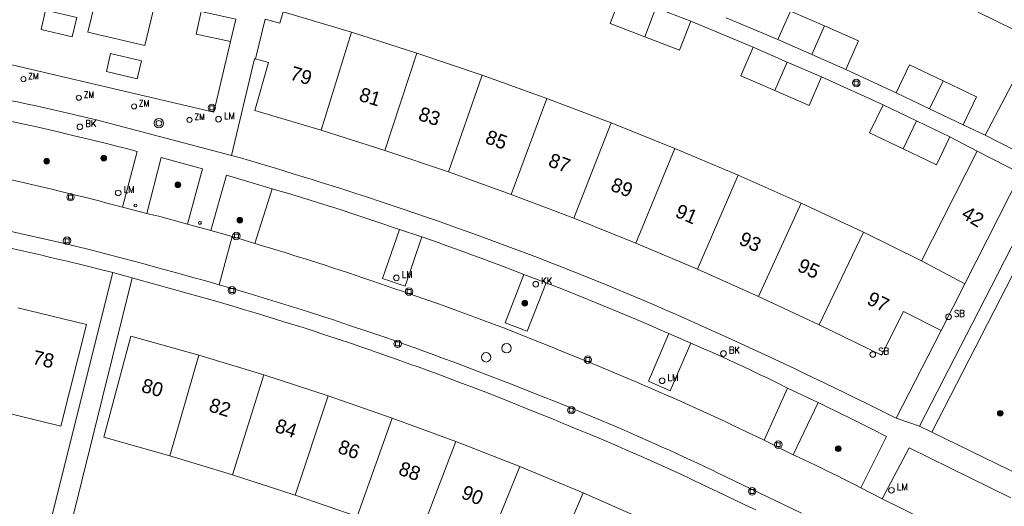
# Model space of a CAD drawing. Header units: metres. Extents: x 138165 to 154469, y 480134 to 494189.
# Tile 670 of 1056: x 146487 to 146574, y 487835 to 487878. Entities that reach past the tile are written whole.
import ezdxf

# ---------------------------------------------------------------- set-up
doc = ezdxf.new("R2010")
doc.units = ezdxf.units.M
doc.header["$LTSCALE"] = 0.001
doc.header["$MEASUREMENT"] = 0
for name, color, linetype, lineweight in [('Level 5', 7, 'Continuous', 0), ('TOP-L-topo objecten punt', 7, 'Continuous', 0), ('TOP-L-topo objecten vlak', 7, 'Continuous', 0), ('TOP-T-topo huisnummering naamgeving', 7, 'Continuous', 0)]:
    doc.layers.add(name, color=color, linetype=linetype, lineweight=lineweight)
doc.styles.add('Style-INTL_ISO', font='INTL_ISO.shx')
doc.styles.add('Style-STANDARD', font='STANDARD.shx')

# ---------------------------------------------------------------- blocks, each defined once
blk = doc.blocks.new('24')
at = {"layer": 'TOP-L-topo objecten punt', "color": 7, "linetype": 'Continuous', "lineweight": 0}
for radius in [0.025, 0.0182, 0.0115, 0.005]:
    blk.add_circle((0, 0), radius, dxfattribs=at)
blk = doc.blocks.new('304')
at = {"layer": 'TOP-L-topo objecten punt', "color": 7, "linetype": 'Continuous', "lineweight": 0}
blk.add_circle((0, 0), 0.0225, dxfattribs=at)
at = {"layer": 'TOP-L-topo objecten punt', "color": 7, "linetype": 'Continuous', "lineweight": 0, "style": 'Style-STANDARD'}
blk.add_text('ZM', height=0.054, dxfattribs=at).set_placement((0.0435, 0))
blk = doc.blocks.new('39')
at = {"layer": 'TOP-L-topo objecten punt', "color": 7, "linetype": 'Continuous', "lineweight": 0}
for p, q in [((0.0175, 0.0175), (-0.0175, 0.0175)), ((-0.0175, 0.0175), (-0.0175, -0.0175)), ((0.0175, 0.0175), (0.0175, -0.0175)), ((0.0175, -0.0175), (-0.0175, -0.0175))]:
    blk.add_line(p, q, dxfattribs=at)
blk.add_circle((0, 0), 0.0332, dxfattribs=at)
blk = doc.blocks.new('*U13')
at = {"layer": 'Level 5', "color": 7, "linetype": 'Continuous', "lineweight": 0}
blk.add_circle((0, 0), 0.0415, dxfattribs=at)
blk = doc.blocks.new('150')
at = {"layer": 'Level 5', "color": 7, "linetype": 'Continuous', "lineweight": 0}
blk.add_blockref('*U13', (0, 0), dxfattribs=at)
blk = doc.blocks.new('72')
at = {"layer": 'TOP-L-topo objecten punt', "color": 7, "linetype": 'Continuous', "lineweight": 0}
blk.add_circle((0, 0), 0.025, dxfattribs=at)
at = {"layer": 'TOP-L-topo objecten punt', "color": 7, "linetype": 'Continuous', "lineweight": 0, "style": 'Style-STANDARD'}
blk.add_text('BK', height=0.06, dxfattribs=at).set_placement((0.0483, 0))
blk = doc.blocks.new('16')
at = {"layer": 'TOP-L-topo objecten punt', "color": 7, "linetype": 'Continuous', "lineweight": 0}
blk.add_circle((0, 0), 0.025, dxfattribs=at)
at = {"layer": 'TOP-L-topo objecten punt', "color": 7, "linetype": 'Continuous', "lineweight": 0, "style": 'Style-STANDARD'}
blk.add_text('LM', height=0.06, dxfattribs=at).set_placement((0.0483, 0))
blk = doc.blocks.new('10')
at = {"layer": 'TOP-L-topo objecten punt', "linetype": 'Continuous', "lineweight": 0}
blk.add_circle((0, 0), 0.0125, dxfattribs=at)
blk = doc.blocks.new('119')
at = {"layer": 'TOP-L-topo objecten punt', "color": 7, "linetype": 'Continuous', "lineweight": 0}
blk.add_circle((0, 0), 0.025, dxfattribs=at)
at = {"layer": 'TOP-L-topo objecten punt', "color": 7, "linetype": 'Continuous', "lineweight": 0, "style": 'Style-STANDARD'}
blk.add_text('KK', height=0.06, dxfattribs=at).set_placement((0.0483, 0))
blk = doc.blocks.new('175')
at = {"layer": 'TOP-L-topo objecten punt', "color": 7, "linetype": 'Continuous', "lineweight": 0}
blk.add_circle((0, 0), 0.025, dxfattribs=at)
at = {"layer": 'TOP-L-topo objecten punt', "color": 7, "linetype": 'Continuous', "lineweight": 0, "style": 'Style-STANDARD'}
blk.add_text('SB', height=0.06, dxfattribs=at).set_placement((0.0483, 0))
blk = doc.blocks.new('27')
at = {"layer": 'TOP-L-topo objecten punt', "color": 7, "linetype": 'Continuous', "lineweight": 0}
for radius in [0.0415, 0.025]:
    blk.add_circle((0, 0), radius, dxfattribs=at)

msp = doc.modelspace()

# ---------------------------------------------------------------- linework, layer by layer
at = {"layer": 'TOP-L-topo objecten vlak', "flags": 128}
for points in [[(146499.479, 487882.986), (146497.821, 487876.073), (146492.797, 487877.253), (146494.467, 487884.17), (146499.479, 487882.986)], [(146481.361, 487881.678), (146479.965, 487875.789), (146503.945, 487870.181), (146505.43, 487876.423)], [(146540.033, 487880.59), (146539.051, 487878.022), (146542.124, 487876.848)], [(146489.046, 487879.214), (146491.808, 487878.569), (146491.404, 487876.838), (146488.641, 487877.483), (146489.046, 487879.214)], [(146505.43, 487876.423), (146502.39, 487877.09), (146502.829, 487879.092), (146505.904, 487878.418)], [(146516.128, 487877.256), (146510.08, 487879.057), (146509.788, 487878.045), (146508.487, 487878.417)], [(146543.106, 487879.416), (146542.124, 487876.848)], [(146543.106, 487879.416), (146546.18, 487878.241)], [(146558.023, 487877.807), (146555.011, 487879.132), (146553.904, 487876.615)], [(146571.509, 487879.088), (146576.688, 487876.545)], [(146505.904, 487878.418), (146505.43, 487876.423)], [(146507.624, 487874.897), (146508.487, 487878.417)], [(146542.124, 487876.848), (146545.198, 487875.674), (146546.18, 487878.241)], [(146546.18, 487878.241), (146551.72, 487875.925)], [(146553.904, 487876.615), (146549.315, 487878.517)], [(146513.46, 487868.587), (146516.128, 487877.256)], [(146521.933, 487875.41), (146516.128, 487877.256)], [(146558.023, 487877.807), (146556.916, 487875.29)], [(146559.928, 487873.964), (146561.035, 487876.482), (146558.023, 487877.807)], [(146556.916, 487875.29), (146553.904, 487876.615)], [(146576.688, 487876.545), (146572.265, 487868.13)], [(146494.802, 487875.36), (146497.538, 487874.721), (146497.165, 487873.128), (146494.43, 487873.767), (146494.802, 487875.36)], [(146521.933, 487875.41), (146519.104, 487866.792)], [(146527.702, 487873.458), (146521.933, 487875.41)], [(146551.72, 487875.925), (146550.625, 487873.402), (146553.642, 487872.091)], [(146551.72, 487875.925), (146554.737, 487874.614)], [(146505.519, 487866.353), (146507.554, 487874.914), (146507.624, 487874.897)], [(146507.624, 487874.897), (146508.789, 487874.568), (146507.571, 487870.34), (146513.46, 487868.587)], [(146553.642, 487872.091), (146554.737, 487874.614)], [(146554.737, 487874.614), (146557.754, 487873.303)], [(146559.928, 487873.964), (146556.916, 487875.29)], [(146564.376, 487871.899), (146559.928, 487873.964)], [(146568.531, 487872.959), (146565.563, 487874.38), (146564.376, 487871.899)], [(146476.815, 487873.103), (146481.254, 487872.186), (146482.09, 487872.02), (146482.857, 487871.865), (146483.623, 487871.708), (146485.155, 487871.389), (146485.92, 487871.226), (146486.685, 487871.062), (146487.449, 487870.895), (146488.213, 487870.727), (146488.976, 487870.556), (146490.502, 487870.21), (146492.026, 487869.855), (146493.548, 487869.493), (146494.308, 487869.309), (146499.134, 487868.04), (146505.519, 487866.353)], [(146524.716, 487864.894), (146527.702, 487873.458)], [(146533.436, 487871.401), (146527.702, 487873.458)], [(146553.642, 487872.091), (146556.659, 487870.78), (146557.754, 487873.303)], [(146557.754, 487873.303), (146563.213, 487870.834)], [(146567.344, 487870.478), (146568.531, 487872.959)], [(146570.312, 487869.057), (146571.499, 487871.538), (146568.531, 487872.959)], [(146567.344, 487870.478), (146564.376, 487871.899)], [(146476.824, 487866.071), (146477.632, 487871.08), (146479.189, 487870.78), (146479.966, 487870.626), (146480.744, 487870.471), (146482.297, 487870.155), (146483.849, 487869.831), (146484.624, 487869.666), (146485.399, 487869.499), (146486.173, 487869.33), (146487.721, 487868.987), (146488.494, 487868.812), (146490.039, 487868.457), (146491.582, 487868.094), (146492.353, 487867.909), (146493.123, 487867.723), (146494.663, 487867.344), (146495.432, 487867.152), (146496.2, 487866.958), (146497.169, 487866.71), (146495.865, 487861.773)], [(146533.436, 487871.401), (146530.292, 487862.893)], [(146539.129, 487869.237), (146533.436, 487871.401)], [(146563.213, 487870.834), (146562.022, 487868.355), (146564.987, 487866.929)], [(146563.213, 487870.834), (146566.179, 487869.408)], [(146570.312, 487869.057), (146567.344, 487870.478)], [(146566.179, 487869.408), (146564.987, 487866.929)], [(146566.179, 487869.408), (146569.144, 487867.983)], [(146513.46, 487868.587), (146519.104, 487866.792)], [(146535.83, 487860.789), (146539.129, 487869.237)], [(146544.782, 487866.968), (146539.129, 487869.237)], [(146572.265, 487868.13), (146570.312, 487869.057)], [(146564.987, 487866.929), (146567.953, 487865.504), (146569.144, 487867.983)], [(146569.144, 487867.983), (146571.546, 487866.728)], [(146576.194, 487866.13), (146572.265, 487868.13)], [(146519.104, 487866.792), (146524.716, 487864.894)], [(146544.782, 487866.968), (146541.327, 487858.581)], [(146550.392, 487864.596), (146544.782, 487866.968)], [(146571.546, 487866.728), (146566.635, 487857.018)], [(146571.546, 487866.728), (146575.432, 487864.749)], [(146495.865, 487861.773), (146494.473, 487862.139), (146493.776, 487862.319), (146493.079, 487862.497), (146492.381, 487862.673), (146491.682, 487862.847), (146490.284, 487863.19), (146489.585, 487863.358), (146488.184, 487863.689), (146486.781, 487864.012), (146485.377, 487864.327), (146484.674, 487864.482), (146483.267, 487864.785), (146482.563, 487864.934), (146481.858, 487865.081), (146480.448, 487865.369), (146479.036, 487865.649), (146477.622, 487865.921), (146476.824, 487866.071)], [(146498.019, 487861.21), (146499.27, 487866.153), (146502.928, 487865.166), (146501.604, 487860.263)], [(146564.368, 487843.084), (146563.365, 487843.595), (146561.592, 487844.471), (146560.714, 487844.901), (146559.834, 487845.33), (146558.072, 487846.183), (146556.307, 487847.028), (146555.423, 487847.448), (146554.538, 487847.866), (146552.766, 487848.697), (146550.99, 487849.52), (146550.101, 487849.929), (146548.321, 487850.742), (146546.537, 487851.547), (146545.315, 487852.087), (146544.616, 487852.393), (146543.916, 487852.697), (146543.215, 487852.999), (146541.811, 487853.598), (146541.108, 487853.895), (146540.404, 487854.189), (146538.994, 487854.774), (146538.287, 487855.063), (146536.872, 487855.636), (146536.164, 487855.92), (146535.455, 487856.202), (146534.745, 487856.482), (146534.034, 487856.76), (146532.61, 487857.311), (146531.897, 487857.583), (146531.184, 487857.854), (146530.469, 487858.123), (146529.039, 487858.655), (146528.322, 487858.918), (146526.887, 487859.439), (146525.45, 487859.952), (146524.73, 487860.206), (146523.656, 487860.583), (146522.875, 487860.855), (146520.526, 487861.659), (146518.956, 487862.185), (146517.384, 487862.704), (146516.598, 487862.961), (146515.022, 487863.468), (146513.444, 487863.968), (146512.654, 487864.215), (146511.073, 487864.704), (146509.489, 487865.184), (146507.903, 487865.658), (146506.314, 487866.123), (146505.519, 487866.353)], [(146524.716, 487864.894), (146530.292, 487862.893)], [(146503.693, 487859.697), (146505.062, 487864.605), (146509.12, 487863.405)], [(146550.392, 487864.596), (146546.785, 487856.278)], [(146555.958, 487862.121), (146550.392, 487864.596)], [(146575.432, 487864.749), (146570.458, 487854.979)], [(146509.12, 487863.405), (146507.563, 487858.55)], [(146520.394, 487859.782), (146519.738, 487860.01), (146519.081, 487860.236), (146517.765, 487860.682), (146516.447, 487861.12), (146515.126, 487861.551), (146514.465, 487861.764), (146513.14, 487862.183), (146512.477, 487862.39), (146511.813, 487862.595), (146511.149, 487862.798), (146510.484, 487862.999), (146509.819, 487863.198), (146509.12, 487863.405)], [(146566.449, 487842.386), (146571.645, 487852.468), (146577.457, 487863.821), (146578.53, 487863.215)], [(146567.534, 487841.859), (146578.53, 487863.215)], [(146472.908, 487862.311), (146474.238, 487862.064), (146475.71, 487861.784), (146476.099, 487861.708), (146477.289, 487861.463), (146478.478, 487861.216), (146480.855, 487860.716), (146483.23, 487860.208), (146485.604, 487859.692), (146487.976, 487859.168), (146490.346, 487858.637), (146491.46, 487858.384), (146493.257, 487857.927), (146494.155, 487857.696), (146495.95, 487857.227), (146496.846, 487856.99), (146497.742, 487856.75), (146499.532, 487856.266), (146500.426, 487856.021), (146502.213, 487855.526), (146503.106, 487855.275), (146504.431, 487854.898)], [(146530.292, 487862.893), (146535.83, 487860.789)], [(146498.019, 487861.21), (146495.865, 487861.773)], [(146552.196, 487853.868), (146555.958, 487862.121)], [(146561.477, 487859.545), (146555.958, 487862.121)], [(146501.604, 487860.263), (146500.972, 487860.449), (146500.655, 487860.539), (146500.02, 487860.714), (146499.383, 487860.881), (146499.063, 487860.961), (146498.743, 487861.04), (146498.019, 487861.21)], [(146535.83, 487860.789), (146541.327, 487858.581)], [(146503.693, 487859.697), (146501.604, 487860.263)], [(146505.561, 487859.173), (146503.693, 487859.697)], [(146522.365, 487859.15), (146520.902, 487854.772), (146518.899, 487855.45), (146520.394, 487859.782)], [(146520.394, 487859.782), (146522.365, 487859.15)], [(146505.561, 487859.173), (146504.431, 487854.898)], [(146507.563, 487858.55), (146507.192, 487858.67), (146506.449, 487858.903), (146506.077, 487859.017), (146505.561, 487859.173)], [(146531.409, 487855.817), (146529.896, 487856.396), (146529.138, 487856.682), (146528.38, 487856.967), (146527.621, 487857.25), (146526.861, 487857.531), (146526.101, 487857.81), (146525.34, 487858.087), (146524.578, 487858.362), (146523.815, 487858.636), (146522.365, 487859.15)], [(146561.477, 487859.545), (146557.562, 487851.361)], [(146566.635, 487857.018), (146561.477, 487859.545)], [(146485.545, 487858.239), (146487.125, 487857.881), (146488.703, 487857.516), (146489.491, 487857.33), (146491.067, 487856.953), (146492.64, 487856.568), (146493.426, 487856.373), (146494.997, 487855.976)], [(146552.675, 487841.149), (146550.515, 487842.179), (146549.87, 487842.483), (146549.224, 487842.786), (146548.577, 487843.087), (146547.929, 487843.387), (146547.281, 487843.684), (146546.631, 487843.98), (146545.981, 487844.273), (146545.33, 487844.565), (146544.678, 487844.855), (146544.026, 487845.144), (146543.372, 487845.43), (146542.718, 487845.715), (146542.063, 487845.998), (146541.407, 487846.279), (146540.75, 487846.558), (146539.435, 487847.111), (146538.116, 487847.656), (146537.455, 487847.926), (146536.794, 487848.194), (146536.132, 487848.46), (146534.682, 487849.062), (146534.051, 487849.32), (146532.785, 487849.832), (146531.517, 487850.337), (146530.882, 487850.586), (146529.609, 487851.079), (146528.333, 487851.565), (146527.694, 487851.805), (146527.054, 487852.043), (146525.773, 487852.514), (146524.489, 487852.977), (146523.846, 487853.206), (146522.558, 487853.657), (146521.267, 487854.102), (146520.621, 487854.321), (146519.982, 487854.546), (146518.612, 487855.021), (146517.926, 487855.256), (146517.239, 487855.489), (146516.552, 487855.72), (146515.864, 487855.949), (146514.487, 487856.402), (146513.797, 487856.625), (146512.416, 487857.066), (146511.032, 487857.5), (146510.34, 487857.714), (146508.952, 487858.136), (146508.258, 487858.344), (146507.563, 487858.55)], [(146541.327, 487858.581), (146546.785, 487856.278)], [(146546.785, 487856.278), (146552.196, 487853.868)], [(146570.458, 487854.979), (146566.635, 487857.018)], [(146494.997, 487855.976), (146488.788, 487831.246), (146485.011, 487832.147)], [(146493.776, 487829.813), (146490.564, 487830.754), (146496.715, 487855.504)], [(146496.715, 487855.504), (146494.997, 487855.976)], [(146496.715, 487855.504), (146497.421, 487855.314), (146498.274, 487855.082), (146499.978, 487854.613), (146501.68, 487854.136), (146503.38, 487853.651), (146504.229, 487853.406), (146505.925, 487852.909), (146506.773, 487852.658), (146507.62, 487852.405), (146509.312, 487851.894), (146510.157, 487851.635), (146511.845, 487851.112), (146512.579, 487850.875), (146514.041, 487850.396), (146514.771, 487850.154), (146516.229, 487849.664), (146516.958, 487849.416), (146517.685, 487849.166), (146518.412, 487848.914), (146519.864, 487848.405), (146521.313, 487847.888), (146522.037, 487847.627), (146522.76, 487847.364), (146523.482, 487847.099), (146524.204, 487846.832), (146525.645, 487846.293), (146527.083, 487845.746), (146527.801, 487845.47), (146529.305, 487844.883), (146530.905, 487844.25), (146531.705, 487843.931), (146532.503, 487843.61), (146534.098, 487842.962), (146534.894, 487842.635), (146535.689, 487842.306), (146536.484, 487841.976), (146537.278, 487841.644), (146538.071, 487841.309), (146539.655, 487840.636), (146540.446, 487840.296), (146542.025, 487839.611), (146543.601, 487838.919), (146545.303, 487838.128), (146547.202, 487837.237), (146549.098, 487836.339), (146550.99, 487835.433), (146551.935, 487834.978)], [(146533.387, 487855.079), (146531.702, 487850.781), (146529.744, 487851.529), (146531.409, 487855.817)], [(146531.409, 487855.817), (146533.387, 487855.079)], [(146504.431, 487854.898), (146505.254, 487854.663), (146506.792, 487854.207), (146508.328, 487853.744), (146509.096, 487853.509), (146510.628, 487853.034), (146512.158, 487852.551), (146513.686, 487852.061), (146514.449, 487851.813), (146515.973, 487851.311), (146517.494, 487850.802), (146519.013, 487850.285), (146520.036, 487849.932), (146520.888, 487849.626), (146521.739, 487849.317), (146523.439, 487848.695), (146524.288, 487848.381), (146525.136, 487848.066), (146526.831, 487847.429), (146528.523, 487846.784), (146530.211, 487846.132), (146531.055, 487845.803), (146532.739, 487845.14), (146534.421, 487844.469), (146535.424, 487844.065), (146536.7, 487843.543), (146537.337, 487843.279), (146537.973, 487843.013), (146539.242, 487842.476), (146540.509, 487841.931), (146541.141, 487841.656), (146542.402, 487841.101), (146543.661, 487840.538), (146544.289, 487840.254), (146544.916, 487839.968), (146545.542, 487839.68), (146546.793, 487839.099), (146547.416, 487838.806), (146548.039, 487838.511), (146548.55, 487838.267), (146555.981, 487834.673)], [(146544.241, 487850.581), (146543.528, 487850.892), (146542.815, 487851.2), (146541.385, 487851.813), (146539.953, 487852.417), (146538.517, 487853.015), (146537.798, 487853.311), (146536.358, 487853.897), (146534.914, 487854.476), (146533.387, 487855.079)], [(146570.458, 487854.979), (146568.354, 487850.846)], [(146552.196, 487853.868), (146557.562, 487851.361)], [(146484.495, 487843.833), (146490.393, 487842.4), (146492.668, 487851.376), (146486.589, 487852.854)], [(146557.562, 487851.361), (146563.081, 487848.66), (146565.026, 487852.54), (146568.354, 487850.846)], [(146502.631, 487848.658), (146496.609, 487850.345), (146494.198, 487841.405), (146500.041, 487839.768)], [(146546.19, 487849.728), (146544.364, 487845.513), (146542.443, 487846.363), (146544.241, 487850.581)], [(146544.241, 487850.581), (146546.19, 487849.728)], [(146568.354, 487850.846), (146564.368, 487843.084)], [(146554.769, 487845.743), (146553.827, 487846.216), (146552.881, 487846.682), (146552.407, 487846.912), (146551.455, 487847.367), (146550.501, 487847.814), (146550.022, 487848.036), (146549.543, 487848.255), (146548.582, 487848.688), (146548.1, 487848.902), (146547.134, 487849.324), (146546.19, 487849.728)], [(146500.041, 487839.768), (146502.631, 487848.658)], [(146508.375, 487846.921), (146502.631, 487848.658)], [(146508.375, 487846.921), (146505.606, 487838.085)], [(146514.082, 487845.07), (146508.375, 487846.921)], [(146554.769, 487845.743), (146552.675, 487841.149)], [(146557.47, 487844.469), (146554.769, 487845.743)], [(146511.137, 487836.29), (146514.082, 487845.07)], [(146519.752, 487843.105), (146514.082, 487845.07)], [(146555.261, 487839.861), (146557.47, 487844.469)], [(146557.47, 487844.469), (146558.071, 487844.182), (146559.272, 487843.601), (146560.468, 487843.014), (146561.662, 487842.419), (146562.257, 487842.119), (146563.52, 487841.475), (146561.239, 487836.941)], [(146519.752, 487843.105), (146516.631, 487834.387)], [(146525.38, 487841.026), (146519.752, 487843.105)], [(146564.368, 487843.084), (146566.449, 487842.386)], [(146567.534, 487841.859), (146566.449, 487842.386)], [(146575.603, 487837.943), (146567.534, 487841.859)], [(146525.38, 487841.026), (146522.084, 487832.372)], [(146531.036, 487838.807), (146525.38, 487841.026)], [(146555.261, 487839.861), (146552.675, 487841.149)], [(146563.146, 487835.965), (146565.521, 487840.482), (146574.527, 487836.057)], [(146500.041, 487839.768), (146505.606, 487838.085)], [(146561.239, 487836.941), (146560.743, 487837.196), (146559.748, 487837.699), (146559.249, 487837.949), (146558.248, 487838.442), (146557.244, 487838.927), (146556.741, 487839.168), (146555.731, 487839.643), (146555.261, 487839.861)], [(146527.565, 487830.22), (146531.036, 487838.807)], [(146536.643, 487836.472), (146531.036, 487838.807)], [(146505.606, 487838.085), (146511.137, 487836.29)], [(146511.137, 487836.29), (146516.631, 487834.387)], [(146532.999, 487827.96), (146536.643, 487836.472)], [(146542.136, 487834.056), (146536.643, 487836.472)], [(146563.146, 487835.965), (146561.239, 487836.941)], [(146566.862, 487834.135), (146563.146, 487835.965)]]:
    msp.add_lwpolyline(points, dxfattribs=at)

# ---------------------------------------------------------------- block references
at = {"layer": 'TOP-L-topo objecten punt', "xscale": 10, "yscale": 10, "zscale": 10}
for name, p in [('304', (146487.077, 487873.104)), ('39', (146560.842, 487872.754)), ('304', (146491.987, 487871.457)), ('304', (146496.879, 487870.688)), ('39', (146503.767, 487870.561)), ('16', (146504.367, 487869.556)), ('72', (146492.084, 487868.873)), ('27', (146499.078, 487869.195)), ('304', (146501.789, 487869.49)), ('24', (146489.143, 487865.84)), ('24', (146494.2, 487866.102)), ('16', (146495.479, 487863.026)), ('24', (146500.759, 487863.749)), ('39', (146491.253, 487862.656)), ('10', (146496.994, 487861.923)), ('24', (146506.249, 487860.615)), ('10', (146502.717, 487860.373)), ('39', (146490.947, 487858.802)), ('39', (146505.942, 487859.217)), ('16', (146520.111, 487855.514)), ('119', (146532.462, 487854.952)), ('39', (146505.546, 487854.405)), ('39', (146521.239, 487854.3)), ('24', (146531.489, 487853.27)), ('175', (146569.015, 487852.065)), ('39', (146520.222, 487849.677)), ('150', (146529.872, 487849.28)), ('72', (146549.085, 487848.814)), ('175', (146562.308, 487848.729)), ('150', (146528.064, 487848.48)), ('39', (146537.072, 487848.278)), ('16', (146543.652, 487846.4)), ('39', (146535.603, 487843.804)), ('24', (146573.591, 487843.527)), ('39', (146553.944, 487840.747)), ('24', (146559.248, 487840.389)), ('16', (146563.963, 487836.709)), ('39', (146551.624, 487836.615))]:
    msp.add_blockref(name, p, dxfattribs=at)

# ---------------------------------------------------------------- texts
at = {"layer": 'TOP-T-topo huisnummering naamgeving', "style": 'Style-INTL_ISO'}
for s, rotation, p in [('79', 342.9, (146510.612, 487873.094)), ('81', 342.9, (146516.719, 487871.216)), ('83', 341.9, (146521.971, 487869.509)), ('85', 339.8, (146527.895, 487867.48)), ('87', 339.8, (146533.477, 487865.419)), ('89', 338.7, (146538.999, 487863.279)), ('91', 336.6, (146544.715, 487860.959)), ('42', 328.9, (146570.061, 487860.886)), ('93', 335.6, (146550.358, 487858.525)), ('95', 335.5, (146555.535, 487856.162)), ('97', 334.5, (146561.688, 487853.23)), ('78', 347, (146487.813, 487847.917)), ('80', 343.8, (146497.447, 487845.447)), ('82', 342.6, (146503.422, 487843.726)), ('84', 341.5, (146509.274, 487841.908)), ('86', 340.4, (146514.838, 487840.055)), ('88', 340.4, (146520.21, 487838.13)), ('90', 338, (146525.762, 487836.051))]:
    msp.add_text(s, height=1.25, rotation=rotation, dxfattribs=at).set_placement(p)

doc.saveas('drawing.dxf')
